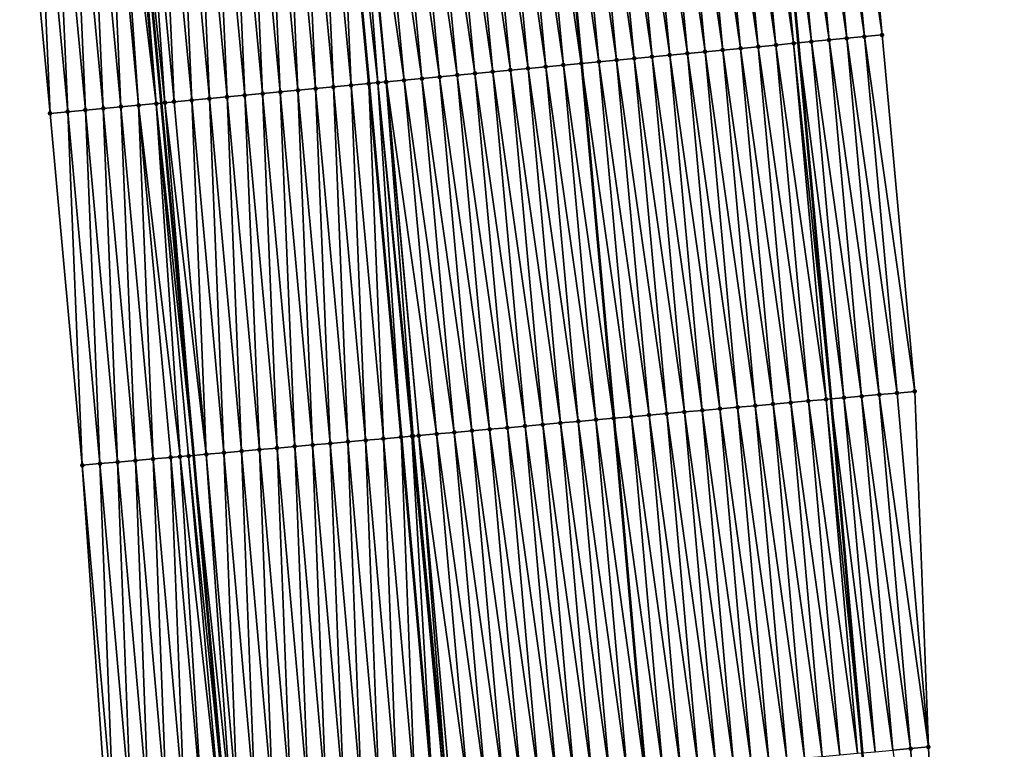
# Model space of a CAD drawing. Header units: feet. Extents: x 2010743 to 2022806, y 818705 to 837694.
# Tile 472 of 531: x 2011328 to 2011384, y 835412 to 835453. Entities that reach past the tile are written whole.
import ezdxf

# ---------------------------------------------------------------- set-up
doc = ezdxf.new("R2010")
doc.units = ezdxf.units.FT
doc.header["$MEASUREMENT"] = 0
for name, color, linetype, lineweight in [('EP_Travel Lane', 172, 'Continuous', 53), ('Road Shots', 141, 'Continuous', 100), ('STRIPING', 60, 'Continuous', 53)]:
    doc.layers.add(name, color=color, linetype=linetype, lineweight=lineweight)
doc.layers.add('I-77-MM17-21_NB-Surface-Border', color=7, linetype='Continuous')
doc.layers.add('I-77-MM17-21_NB-Surface-TIN', color=7, linetype='Continuous')

msp = doc.modelspace()

# ---------------------------------------------------------------- linework, layer by layer
at = {"layer": 'EP_Travel Lane'}
for points in [[(2011336.177, 835810.47, 326.216), (2011338.344, 835790.59, 325.871), (2011340.51, 835770.711, 325.505), (2011342.635, 835750.709, 325.135), (2011344.699, 835730.819, 324.782), (2011346.763, 835710.929, 324.436), (2011348.827, 835691.039, 324.072), (2011350.853, 835671.044, 323.715), (2011352.828, 835651.145, 323.362), (2011354.802, 835631.246, 323.001), (2011356.777, 835611.347, 322.632), (2011358.746, 835591.435, 322.278), (2011360.708, 835571.535, 321.92), (2011362.67, 835551.635, 321.569), (2011364.633, 835531.734, 321.214), (2011366.559, 835511.738, 320.852), (2011368.437, 835491.83, 320.51), (2011370.315, 835471.922, 320.136), (2011372.193, 835452.013, 319.786), (2011374.023, 835431.971, 319.441), (2011375.786, 835412.051, 319.106), (2011377.549, 835392.132, 318.743), (2011379.312, 835372.214, 318.371), (2011381.056, 835352.225, 318.031)], [(2011300.433, 835806.569, 326.501), (2011302.6, 835786.69, 326.146), (2011304.767, 835766.81, 325.794), (2011306.87, 835746.998, 325.472), (2011308.931, 835727.107, 325.118), (2011310.991, 835707.217, 324.745), (2011313.052, 835687.327, 324.385), (2011315.059, 835667.493, 324.025), (2011317.03, 835647.594, 323.684), (2011319.001, 835627.695, 323.293), (2011320.972, 835607.795, 322.93), (2011322.937, 835587.903, 322.583), (2011324.9, 835568.003, 322.219), (2011326.862, 835548.102, 321.88), (2011328.824, 835528.201, 321.532), (2011330.737, 835508.353, 321.172), (2011332.616, 835488.445, 320.816), (2011334.494, 835468.536, 320.475), (2011336.372, 835448.628, 320.112), (2011338.183, 835428.793, 319.764), (2011339.946, 835408.874, 319.393), (2011341.709, 835388.955, 319.042), (2011343.471, 835369.036, 318.673), (2011345.202, 835349.156, 318.333)]]:
    msp.add_polyline3d(points, dxfattribs=at)
at = {"layer": 'I-77-MM17-21_NB-Surface-Border', "color": 3, "linetype": 'Continuous', "lineweight": -3}
for points in [[(2011337.942, 835810.663, 326.148), (2011341.103, 835790.892, 325.791), (2011344.263, 835771.123, 325.366), (2011347.384, 835751.204, 324.943), (2011349.444, 835731.314, 324.584), (2011351.505, 835711.424, 324.233), (2011353.565, 835691.533, 323.866), (2011354.596, 835671.418, 323.548), (2011356.567, 835651.518, 323.201), (2011357.543, 835631.519, 322.887), (2011358.519, 835611.521, 322.572), (2011361.481, 835591.707, 322.163), (2011363.441, 835571.806, 321.817), (2011364.406, 835551.807, 321.502), (2011368.357, 835532.104, 321.056), (2011370.284, 835512.093, 320.695), (2011373.158, 835492.279, 320.306), (2011375.037, 835472.37, 319.952), (2011376.915, 835452.462, 319.6), (2011378.748, 835432.392, 319.251), (2011379.514, 835412.384, 318.95), (2011380.281, 835392.376, 318.636), (2011380.052, 835372.28, 318.349), (2011383.785, 835352.46, 317.933)], [(2011339.235, 835348.65, 318.143), (2011337.381, 835368.501, 318.484), (2011335.427, 835388.403, 318.841), (2011333.316, 835408.291, 319.193), (2011331.931, 835428.243, 319.57), (2011330.123, 835448.042, 319.916), (2011328.245, 835467.95, 320.271), (2011326.367, 835487.859, 320.609), (2011325.484, 835507.861, 320.99), (2011322.774, 835527.609, 321.322), (2011321.069, 835547.535, 321.698), (2011319.572, 835567.481, 322.053), (2011317.687, 835587.389, 322.41)]]:
    msp.add_polyline3d(points, dxfattribs=at)
at = {"layer": 'I-77-MM17-21_NB-Surface-TIN', "color": 128, "linetype": 'Continuous', "lineweight": -3}
for points in [[(2011374.924, 835452.273, 319.685), (2011373.046, 835472.181, 320.032), (2011372.05, 835472.086, 320.085)], [(2011375.919, 835452.367, 319.64), (2011374.041, 835472.276, 319.991), (2011373.046, 835472.181, 320.032)], [(2011374.924, 835452.273, 319.685), (2011375.919, 835452.367, 319.64), (2011373.046, 835472.181, 320.032)], [(2011376.915, 835452.462, 319.6), (2011375.037, 835472.37, 319.952), (2011374.041, 835472.276, 319.991)], [(2011375.919, 835452.367, 319.64), (2011376.915, 835452.462, 319.6), (2011374.041, 835472.276, 319.991)], [(2011368.951, 835451.706, 319.857), (2011367.072, 835471.614, 320.212), (2011366.077, 835471.52, 320.226)], [(2011369.946, 835451.8, 319.844), (2011368.068, 835471.709, 320.195), (2011367.072, 835471.614, 320.212)], [(2011368.951, 835451.706, 319.857), (2011369.946, 835451.8, 319.844), (2011367.072, 835471.614, 320.212)], [(2011370.942, 835451.894, 319.825), (2011369.063, 835471.803, 320.175), (2011368.068, 835471.709, 320.195)], [(2011369.946, 835451.8, 319.844), (2011370.942, 835451.894, 319.825), (2011368.068, 835471.709, 320.195)], [(2011371.937, 835451.989, 319.793), (2011370.059, 835471.897, 320.144), (2011369.063, 835471.803, 320.175)], [(2011370.942, 835451.894, 319.825), (2011371.937, 835451.989, 319.793), (2011369.063, 835471.803, 320.175)], [(2011370.059, 835471.897, 320.144), (2011372.193, 835452.013, 319.786), (2011370.315, 835471.922, 320.136)], [(2011371.937, 835451.989, 319.793), (2011372.193, 835452.013, 319.786), (2011370.059, 835471.897, 320.144)], [(2011372.933, 835452.083, 319.766), (2011371.054, 835471.992, 320.112), (2011370.315, 835471.922, 320.136)], [(2011372.933, 835452.083, 319.766), (2011370.315, 835471.922, 320.136), (2011372.193, 835452.013, 319.786)], [(2011373.928, 835452.178, 319.733), (2011372.05, 835472.086, 320.085), (2011371.054, 835471.992, 320.112)], [(2011372.933, 835452.083, 319.766), (2011373.928, 835452.178, 319.733), (2011371.054, 835471.992, 320.112)], [(2011373.928, 835452.178, 319.733), (2011374.924, 835452.273, 319.685), (2011372.05, 835472.086, 320.085)], [(2011363.973, 835451.235, 319.934), (2011362.095, 835471.143, 320.287), (2011361.099, 835471.049, 320.305)], [(2011364.968, 835451.329, 319.918), (2011363.09, 835471.238, 320.268), (2011362.095, 835471.143, 320.287)], [(2011363.973, 835451.235, 319.934), (2011364.968, 835451.329, 319.918), (2011362.095, 835471.143, 320.287)], [(2011365.964, 835451.423, 319.903), (2011364.086, 835471.332, 320.252), (2011363.09, 835471.238, 320.268)], [(2011364.968, 835451.329, 319.918), (2011365.964, 835451.423, 319.903), (2011363.09, 835471.238, 320.268)], [(2011366.959, 835451.518, 319.887), (2011365.081, 835471.426, 320.239), (2011364.086, 835471.332, 320.252)], [(2011365.964, 835451.423, 319.903), (2011366.959, 835451.518, 319.887), (2011364.086, 835471.332, 320.252)], [(2011367.955, 835451.612, 319.871), (2011366.077, 835471.52, 320.226), (2011365.081, 835471.426, 320.239)], [(2011366.959, 835451.518, 319.887), (2011367.955, 835451.612, 319.871), (2011365.081, 835471.426, 320.239)], [(2011367.955, 835451.612, 319.871), (2011368.951, 835451.706, 319.857), (2011366.077, 835471.52, 320.226)], [(2011358, 835450.669, 320.076), (2011356.121, 835470.577, 320.432), (2011355.126, 835470.483, 320.447)], [(2011358.995, 835450.763, 320.062), (2011357.117, 835470.672, 320.417), (2011356.121, 835470.577, 320.432)], [(2011358, 835450.669, 320.076), (2011358.995, 835450.763, 320.062), (2011356.121, 835470.577, 320.432)], [(2011359.991, 835450.857, 320.038), (2011358.112, 835470.766, 320.394), (2011357.117, 835470.672, 320.417)], [(2011358.995, 835450.763, 320.062), (2011359.991, 835450.857, 320.038), (2011357.117, 835470.672, 320.417)], [(2011358.112, 835470.766, 320.394), (2011360.001, 835450.858, 320.037), (2011358.123, 835470.767, 320.393)], [(2011359.991, 835450.857, 320.038), (2011360.001, 835450.858, 320.037), (2011358.112, 835470.766, 320.394)], [(2011360.986, 835450.952, 320.021), (2011359.108, 835470.86, 320.364), (2011358.123, 835470.767, 320.393)], [(2011360.986, 835450.952, 320.021), (2011358.123, 835470.767, 320.393), (2011360.001, 835450.858, 320.037)], [(2011361.982, 835451.046, 319.98), (2011360.103, 835470.955, 320.331), (2011359.108, 835470.86, 320.364)], [(2011360.986, 835450.952, 320.021), (2011361.982, 835451.046, 319.98), (2011359.108, 835470.86, 320.364)], [(2011362.977, 835451.141, 319.953), (2011361.099, 835471.049, 320.305), (2011360.103, 835470.955, 320.331)], [(2011361.982, 835451.046, 319.98), (2011362.977, 835451.141, 319.953), (2011360.103, 835470.955, 320.331)], [(2011362.977, 835451.141, 319.953), (2011363.973, 835451.235, 319.934), (2011361.099, 835471.049, 320.305)], [(2011352.026, 835450.103, 320.185), (2011350.148, 835470.012, 320.543), (2011349.152, 835469.918, 320.563)], [(2011353.022, 835450.198, 320.167), (2011351.144, 835470.106, 320.521), (2011350.148, 835470.012, 320.543)], [(2011352.026, 835450.103, 320.185), (2011353.022, 835450.198, 320.167), (2011350.148, 835470.012, 320.543)], [(2011354.017, 835450.292, 320.149), (2011352.139, 835470.2, 320.504), (2011351.144, 835470.106, 320.521)], [(2011353.022, 835450.198, 320.167), (2011354.017, 835450.292, 320.149), (2011351.144, 835470.106, 320.521)], [(2011355.013, 835450.386, 320.127), (2011353.135, 835470.295, 320.483), (2011352.139, 835470.2, 320.504)], [(2011354.017, 835450.292, 320.149), (2011355.013, 835450.386, 320.127), (2011352.139, 835470.2, 320.504)], [(2011356.008, 835450.48, 320.107), (2011354.13, 835470.389, 320.465), (2011353.135, 835470.295, 320.483)], [(2011355.013, 835450.386, 320.127), (2011356.008, 835450.48, 320.107), (2011353.135, 835470.295, 320.483)], [(2011357.004, 835450.575, 320.089), (2011355.126, 835470.483, 320.447), (2011354.13, 835470.389, 320.465)], [(2011356.008, 835450.48, 320.107), (2011357.004, 835450.575, 320.089), (2011354.13, 835470.389, 320.465)], [(2011357.004, 835450.575, 320.089), (2011358, 835450.669, 320.076), (2011355.126, 835470.483, 320.447)], [(2011345.057, 835449.446, 320.202), (2011344.175, 835469.448, 320.575), (2011343.179, 835469.354, 320.56)], [(2011346.053, 835449.539, 320.215), (2011345.17, 835469.541, 320.591), (2011344.175, 835469.448, 320.575)], [(2011345.057, 835449.446, 320.202), (2011346.053, 835449.539, 320.215), (2011344.175, 835469.448, 320.575)], [(2011347.048, 835449.633, 320.23), (2011346.166, 835469.635, 320.604), (2011345.17, 835469.541, 320.591)], [(2011346.053, 835449.539, 320.215), (2011347.048, 835449.633, 320.23), (2011345.17, 835469.541, 320.591)], [(2011346.304, 835469.648, 320.605), (2011346.166, 835469.635, 320.604), (2011348.044, 835449.727, 320.24)], [(2011347.048, 835449.633, 320.23), (2011348.044, 835449.727, 320.24), (2011346.166, 835469.635, 320.604)], [(2011348.563, 835449.776, 320.244), (2011347.041, 835469.718, 320.604), (2011346.304, 835469.648, 320.605)], [(2011348.563, 835449.776, 320.244), (2011346.304, 835469.648, 320.605), (2011348.044, 835449.727, 320.24)], [(2011349.016, 835449.818, 320.242), (2011347.161, 835469.729, 320.603), (2011347.041, 835469.718, 320.604)], [(2011348.563, 835449.776, 320.244), (2011349.016, 835449.818, 320.242), (2011347.041, 835469.718, 320.604)], [(2011350.035, 835449.915, 320.222), (2011348.157, 835469.823, 320.584), (2011347.161, 835469.729, 320.603)], [(2011349.04, 835449.821, 320.242), (2011350.035, 835449.915, 320.222), (2011347.161, 835469.729, 320.603)], [(2011349.016, 835449.818, 320.242), (2011349.04, 835449.821, 320.242), (2011347.161, 835469.729, 320.603)], [(2011351.031, 835450.009, 320.204), (2011349.152, 835469.918, 320.563), (2011348.157, 835469.823, 320.584)], [(2011350.035, 835449.915, 320.222), (2011351.031, 835450.009, 320.204), (2011348.157, 835469.823, 320.584)], [(2011351.031, 835450.009, 320.204), (2011352.026, 835450.103, 320.185), (2011349.152, 835469.918, 320.563)], [(2011339.084, 835448.883, 320.149), (2011338.201, 835468.885, 320.518), (2011337.205, 835468.791, 320.509)], [(2011340.079, 835448.977, 320.158), (2011339.197, 835468.979, 320.526), (2011338.201, 835468.885, 320.518)], [(2011339.084, 835448.883, 320.149), (2011340.079, 835448.977, 320.158), (2011338.201, 835468.885, 320.518)], [(2011341.075, 835449.071, 320.168), (2011340.192, 835469.073, 320.533), (2011339.197, 835468.979, 320.526)], [(2011340.079, 835448.977, 320.158), (2011341.075, 835449.071, 320.168), (2011339.197, 835468.979, 320.526)], [(2011342.07, 835449.164, 320.176), (2011341.188, 835469.167, 320.54), (2011340.192, 835469.073, 320.533)], [(2011341.075, 835449.071, 320.168), (2011342.07, 835449.164, 320.176), (2011340.192, 835469.073, 320.533)], [(2011343.066, 835449.258, 320.184), (2011342.183, 835469.26, 320.548), (2011341.188, 835469.167, 320.54)], [(2011342.07, 835449.164, 320.176), (2011343.066, 835449.258, 320.184), (2011341.188, 835469.167, 320.54)], [(2011344.062, 835449.352, 320.192), (2011343.179, 835469.354, 320.56), (2011342.183, 835469.26, 320.548)], [(2011343.066, 835449.258, 320.184), (2011344.062, 835449.352, 320.192), (2011342.183, 835469.26, 320.548)], [(2011344.062, 835449.352, 320.192), (2011345.057, 835449.446, 320.202), (2011343.179, 835469.354, 320.56)], [(2011333.11, 835448.322, 320.022), (2011332.227, 835468.324, 320.399), (2011331.232, 835468.23, 320.379)], [(2011334.106, 835448.415, 320.045), (2011333.223, 835468.417, 320.435), (2011332.227, 835468.324, 320.399)], [(2011333.11, 835448.322, 320.022), (2011334.106, 835448.415, 320.045), (2011332.227, 835468.324, 320.399)], [(2011335.101, 835448.508, 320.081), (2011333.697, 835468.461, 320.465), (2011333.223, 835468.417, 320.435)], [(2011334.106, 835448.415, 320.045), (2011335.101, 835448.508, 320.081), (2011333.223, 835468.417, 320.435)], [(2011336.097, 835448.602, 320.111), (2011334.219, 835468.51, 320.473), (2011333.697, 835468.461, 320.465)], [(2011335.101, 835448.508, 320.081), (2011336.097, 835448.602, 320.111), (2011333.697, 835468.461, 320.465)], [(2011336.097, 835448.602, 320.111), (2011334.494, 835468.536, 320.475), (2011334.219, 835468.51, 320.473)], [(2011336.585, 835448.648, 320.113), (2011335.214, 835468.604, 320.481), (2011334.494, 835468.536, 320.475)], [(2011336.585, 835448.648, 320.113), (2011334.494, 835468.536, 320.475), (2011336.372, 835448.628, 320.112)], [(2011336.097, 835448.602, 320.111), (2011336.372, 835448.628, 320.112), (2011334.494, 835468.536, 320.475)], [(2011337.093, 835448.696, 320.126), (2011336.21, 835468.698, 320.494), (2011335.214, 835468.604, 320.481)], [(2011336.585, 835448.648, 320.113), (2011337.093, 835448.696, 320.126), (2011335.214, 835468.604, 320.481)], [(2011338.088, 835448.789, 320.137), (2011337.205, 835468.791, 320.509), (2011336.21, 835468.698, 320.494)], [(2011337.093, 835448.696, 320.126), (2011338.088, 835448.789, 320.137), (2011336.21, 835468.698, 320.494)], [(2011338.088, 835448.789, 320.137), (2011339.084, 835448.883, 320.149), (2011337.205, 835468.791, 320.509)], [(2011330.123, 835448.042, 319.916), (2011329.24, 835468.043, 320.307), (2011328.245, 835467.95, 320.271)], [(2011331.119, 835448.135, 319.952), (2011330.236, 835468.137, 320.341), (2011329.24, 835468.043, 320.307)], [(2011331.119, 835448.135, 319.952), (2011329.24, 835468.043, 320.307), (2011330.123, 835448.042, 319.916)], [(2011332.114, 835448.228, 319.986), (2011331.232, 835468.23, 320.379), (2011330.236, 835468.137, 320.341)], [(2011331.119, 835448.135, 319.952), (2011332.114, 835448.228, 319.986), (2011330.236, 835468.137, 320.341)], [(2011332.114, 835448.228, 319.986), (2011333.11, 835448.322, 320.022), (2011331.232, 835468.23, 320.379)], [(2011376.756, 835432.214, 319.333), (2011374.924, 835452.273, 319.685), (2011373.928, 835452.178, 319.733)], [(2011377.752, 835432.303, 319.292), (2011375.919, 835452.367, 319.64), (2011374.924, 835452.273, 319.685)], [(2011376.756, 835432.214, 319.333), (2011377.752, 835432.303, 319.292), (2011374.924, 835452.273, 319.685)], [(2011378.748, 835432.392, 319.251), (2011376.915, 835452.462, 319.6), (2011375.919, 835452.367, 319.64)], [(2011377.752, 835432.303, 319.292), (2011378.748, 835432.392, 319.251), (2011375.919, 835452.367, 319.64)], [(2011370.779, 835431.682, 319.52), (2011368.951, 835451.706, 319.857), (2011367.955, 835451.612, 319.871)], [(2011371.775, 835431.771, 319.501), (2011369.946, 835451.8, 319.844), (2011368.951, 835451.706, 319.857)], [(2011370.779, 835431.682, 319.52), (2011371.775, 835431.771, 319.501), (2011368.951, 835451.706, 319.857)], [(2011372.771, 835431.859, 319.491), (2011370.942, 835451.894, 319.825), (2011369.946, 835451.8, 319.844)], [(2011371.775, 835431.771, 319.501), (2011372.771, 835431.859, 319.491), (2011369.946, 835451.8, 319.844)], [(2011373.767, 835431.948, 319.452), (2011371.937, 835451.989, 319.793), (2011370.942, 835451.894, 319.825)], [(2011372.771, 835431.859, 319.491), (2011373.767, 835431.948, 319.452), (2011370.942, 835451.894, 319.825)], [(2011371.937, 835451.989, 319.793), (2011374.023, 835431.971, 319.441), (2011372.193, 835452.013, 319.786)], [(2011373.767, 835431.948, 319.452), (2011374.023, 835431.971, 319.441), (2011371.937, 835451.989, 319.793)], [(2011374.763, 835432.037, 319.409), (2011372.933, 835452.083, 319.766), (2011372.193, 835452.013, 319.786)], [(2011374.763, 835432.037, 319.409), (2011372.193, 835452.013, 319.786), (2011374.023, 835431.971, 319.441)], [(2011375.76, 835432.125, 319.376), (2011373.928, 835452.178, 319.733), (2011372.933, 835452.083, 319.766)], [(2011374.763, 835432.037, 319.409), (2011375.76, 835432.125, 319.376), (2011372.933, 835452.083, 319.766)], [(2011375.76, 835432.125, 319.376), (2011376.756, 835432.214, 319.333), (2011373.928, 835452.178, 319.733)], [(2011364.803, 835431.152, 319.609), (2011362.977, 835451.141, 319.953), (2011361.982, 835451.046, 319.98)], [(2011365.799, 835431.24, 319.594), (2011363.973, 835451.235, 319.934), (2011362.977, 835451.141, 319.953)], [(2011364.803, 835431.152, 319.609), (2011365.799, 835431.24, 319.594), (2011362.977, 835451.141, 319.953)], [(2011366.795, 835431.328, 319.576), (2011364.968, 835451.329, 319.918), (2011363.973, 835451.235, 319.934)], [(2011365.799, 835431.24, 319.594), (2011366.795, 835431.328, 319.576), (2011363.973, 835451.235, 319.934)], [(2011367.791, 835431.417, 319.561), (2011365.964, 835451.423, 319.903), (2011364.968, 835451.329, 319.918)], [(2011366.795, 835431.328, 319.576), (2011367.791, 835431.417, 319.561), (2011364.968, 835451.329, 319.918)], [(2011368.787, 835431.505, 319.547), (2011366.959, 835451.518, 319.887), (2011365.964, 835451.423, 319.903)], [(2011367.791, 835431.417, 319.561), (2011368.787, 835431.505, 319.547), (2011365.964, 835451.423, 319.903)], [(2011369.783, 835431.594, 319.534), (2011367.955, 835451.612, 319.871), (2011366.959, 835451.518, 319.887)], [(2011368.787, 835431.505, 319.547), (2011369.783, 835431.594, 319.534), (2011366.959, 835451.518, 319.887)], [(2011369.783, 835431.594, 319.534), (2011370.779, 835431.682, 319.52), (2011367.955, 835451.612, 319.871)], [(2011358.826, 835430.62, 319.738), (2011357.004, 835450.575, 320.089), (2011356.008, 835450.48, 320.107)], [(2011359.822, 835430.709, 319.726), (2011358, 835450.669, 320.076), (2011357.004, 835450.575, 320.089)], [(2011358.826, 835430.62, 319.738), (2011359.822, 835430.709, 319.726), (2011357.004, 835450.575, 320.089)], [(2011360.818, 835430.797, 319.709), (2011358.995, 835450.763, 320.062), (2011358, 835450.669, 320.076)], [(2011359.822, 835430.709, 319.726), (2011360.818, 835430.797, 319.709), (2011358, 835450.669, 320.076)], [(2011361.815, 835430.886, 319.685), (2011359.991, 835450.857, 320.038), (2011358.995, 835450.763, 320.062)], [(2011360.818, 835430.797, 319.709), (2011361.815, 835430.886, 319.685), (2011358.995, 835450.763, 320.062)], [(2011359.991, 835450.857, 320.038), (2011361.825, 835430.887, 319.684), (2011360.001, 835450.858, 320.037)], [(2011361.815, 835430.886, 319.685), (2011361.825, 835430.887, 319.684), (2011359.991, 835450.857, 320.038)], [(2011362.811, 835430.974, 319.66), (2011360.986, 835450.952, 320.021), (2011360.001, 835450.858, 320.037)], [(2011362.811, 835430.974, 319.66), (2011360.001, 835450.858, 320.037), (2011361.825, 835430.887, 319.684)], [(2011363.807, 835431.063, 319.631), (2011361.982, 835451.046, 319.98), (2011360.986, 835450.952, 320.021)], [(2011362.811, 835430.974, 319.66), (2011363.807, 835431.063, 319.631), (2011360.986, 835450.952, 320.021)], [(2011363.807, 835431.063, 319.631), (2011364.803, 835431.152, 319.609), (2011361.982, 835451.046, 319.98)], [(2011353.846, 835430.178, 319.829), (2011352.026, 835450.103, 320.185), (2011351.031, 835450.009, 320.204)], [(2011354.842, 835430.266, 319.811), (2011353.022, 835450.198, 320.167), (2011352.026, 835450.103, 320.185)], [(2011353.846, 835430.178, 319.829), (2011354.842, 835430.266, 319.811), (2011352.026, 835450.103, 320.185)], [(2011355.838, 835430.355, 319.794), (2011354.017, 835450.292, 320.149), (2011353.022, 835450.198, 320.167)], [(2011354.842, 835430.266, 319.811), (2011355.838, 835430.355, 319.794), (2011353.022, 835450.198, 320.167)], [(2011356.834, 835430.443, 319.773), (2011355.013, 835450.386, 320.127), (2011354.017, 835450.292, 320.149)], [(2011355.838, 835430.355, 319.794), (2011356.834, 835430.443, 319.773), (2011354.017, 835450.292, 320.149)], [(2011357.83, 835430.532, 319.756), (2011356.008, 835450.48, 320.107), (2011355.013, 835450.386, 320.127)], [(2011356.834, 835430.443, 319.773), (2011357.83, 835430.532, 319.756), (2011355.013, 835450.386, 320.127)], [(2011357.83, 835430.532, 319.756), (2011358.826, 835430.62, 319.738), (2011356.008, 835450.48, 320.107)], [(2011346.873, 835429.561, 319.85), (2011346.053, 835449.539, 320.215), (2011345.057, 835449.446, 320.202)], [(2011347.869, 835429.648, 319.863), (2011347.048, 835449.633, 320.23), (2011346.053, 835449.539, 320.215)], [(2011346.873, 835429.561, 319.85), (2011347.869, 835429.648, 319.863), (2011346.053, 835449.539, 320.215)], [(2011348.865, 835429.736, 319.88), (2011348.044, 835449.727, 320.24), (2011347.048, 835449.633, 320.23)], [(2011347.869, 835429.648, 319.863), (2011348.865, 835429.736, 319.88), (2011347.048, 835449.633, 320.23)], [(2011348.563, 835449.776, 320.244), (2011348.044, 835449.727, 320.24), (2011349.862, 835429.824, 319.887)], [(2011348.865, 835429.736, 319.88), (2011349.862, 835429.824, 319.887), (2011348.044, 835449.727, 320.24)], [(2011350.534, 835429.884, 319.896), (2011349.016, 835449.818, 320.242), (2011348.563, 835449.776, 320.244)], [(2011350.473, 835429.878, 319.896), (2011348.563, 835449.776, 320.244), (2011349.862, 835429.824, 319.887)], [(2011350.473, 835429.878, 319.896), (2011350.534, 835429.884, 319.896), (2011348.563, 835449.776, 320.244)], [(2011350.858, 835429.912, 319.892), (2011349.04, 835449.821, 320.242), (2011349.016, 835449.818, 320.242)], [(2011350.534, 835429.884, 319.896), (2011350.858, 835429.912, 319.892), (2011349.016, 835449.818, 320.242)], [(2011351.854, 835430.001, 319.872), (2011350.035, 835449.915, 320.222), (2011349.04, 835449.821, 320.242)], [(2011350.858, 835429.912, 319.892), (2011351.854, 835430.001, 319.872), (2011349.04, 835449.821, 320.242)], [(2011352.85, 835430.089, 319.852), (2011351.031, 835450.009, 320.204), (2011350.035, 835449.915, 320.222)], [(2011351.854, 835430.001, 319.872), (2011352.85, 835430.089, 319.852), (2011350.035, 835449.915, 320.222)], [(2011352.85, 835430.089, 319.852), (2011353.846, 835430.178, 319.829), (2011351.031, 835450.009, 320.204)], [(2011340.896, 835429.033, 319.788), (2011340.079, 835448.977, 320.158), (2011339.084, 835448.883, 320.149)], [(2011341.893, 835429.121, 319.799), (2011341.075, 835449.071, 320.168), (2011340.079, 835448.977, 320.158)], [(2011340.896, 835429.033, 319.788), (2011341.893, 835429.121, 319.799), (2011340.079, 835448.977, 320.158)], [(2011342.889, 835429.209, 319.808), (2011342.07, 835449.164, 320.176), (2011341.075, 835449.071, 320.168)], [(2011341.893, 835429.121, 319.799), (2011342.889, 835429.209, 319.808), (2011341.075, 835449.071, 320.168)], [(2011343.885, 835429.297, 319.818), (2011343.066, 835449.258, 320.184), (2011342.07, 835449.164, 320.176)], [(2011342.889, 835429.209, 319.808), (2011343.885, 835429.297, 319.818), (2011342.07, 835449.164, 320.176)], [(2011344.881, 835429.385, 319.829), (2011344.062, 835449.352, 320.192), (2011343.066, 835449.258, 320.184)], [(2011343.885, 835429.297, 319.818), (2011344.881, 835429.385, 319.829), (2011343.066, 835449.258, 320.184)], [(2011345.877, 835429.473, 319.837), (2011345.057, 835449.446, 320.202), (2011344.062, 835449.352, 320.192)], [(2011344.881, 835429.385, 319.829), (2011345.877, 835429.473, 319.837), (2011344.062, 835449.352, 320.192)], [(2011345.877, 835429.473, 319.837), (2011346.873, 835429.561, 319.85), (2011345.057, 835449.446, 320.202)], [(2011334.92, 835428.506, 319.676), (2011334.106, 835448.415, 320.045), (2011333.11, 835448.322, 320.022)], [(2011335.916, 835428.593, 319.701), (2011335.101, 835448.508, 320.081), (2011334.106, 835448.415, 320.045)], [(2011334.92, 835428.506, 319.676), (2011335.916, 835428.593, 319.701), (2011334.106, 835448.415, 320.045)], [(2011337.437, 835428.727, 319.761), (2011336.097, 835448.602, 320.111), (2011335.101, 835448.508, 320.081)], [(2011335.916, 835428.593, 319.701), (2011336.912, 835428.681, 319.733), (2011335.101, 835448.508, 320.081)], [(2011336.912, 835428.681, 319.733), (2011337.437, 835428.727, 319.761), (2011335.101, 835448.508, 320.081)], [(2011336.097, 835448.602, 320.111), (2011338.183, 835428.793, 319.764), (2011336.372, 835448.628, 320.112)], [(2011337.908, 835428.769, 319.764), (2011338.183, 835428.793, 319.764), (2011336.097, 835448.602, 320.111)], [(2011337.437, 835428.727, 319.761), (2011337.908, 835428.769, 319.764), (2011336.097, 835448.602, 320.111)], [(2011336.585, 835448.648, 320.113), (2011336.372, 835448.628, 320.112), (2011338.183, 835428.793, 319.764)], [(2011338.904, 835428.857, 319.763), (2011337.093, 835448.696, 320.126), (2011336.585, 835448.648, 320.113)], [(2011338.904, 835428.857, 319.763), (2011336.585, 835448.648, 320.113), (2011338.183, 835428.793, 319.764)], [(2011338.904, 835428.857, 319.763), (2011338.088, 835448.789, 320.137), (2011337.093, 835448.696, 320.126)], [(2011339.9, 835428.945, 319.774), (2011339.084, 835448.883, 320.149), (2011338.088, 835448.789, 320.137)], [(2011338.904, 835428.857, 319.763), (2011339.9, 835428.945, 319.774), (2011338.088, 835448.789, 320.137)], [(2011339.9, 835428.945, 319.774), (2011340.896, 835429.033, 319.788), (2011339.084, 835448.883, 320.149)], [(2011331.931, 835428.243, 319.57), (2011331.119, 835448.135, 319.952), (2011330.123, 835448.042, 319.916)], [(2011332.927, 835428.331, 319.607), (2011332.114, 835448.228, 319.986), (2011331.119, 835448.135, 319.952)], [(2011332.927, 835428.331, 319.607), (2011331.119, 835448.135, 319.952), (2011331.931, 835428.243, 319.57)], [(2011333.923, 835428.418, 319.64), (2011333.11, 835448.322, 320.022), (2011332.114, 835448.228, 319.986)], [(2011332.927, 835428.331, 319.607), (2011333.923, 835428.418, 319.64), (2011332.114, 835448.228, 319.986)], [(2011333.923, 835428.418, 319.64), (2011334.92, 835428.506, 319.676), (2011333.11, 835448.322, 320.022)], [(2011379.514, 835412.384, 318.95), (2011377.752, 835432.303, 319.292), (2011376.756, 835432.214, 319.333)], [(2011379.514, 835412.384, 318.95), (2011378.748, 835432.392, 319.251), (2011377.752, 835432.303, 319.292)], [(2011373.538, 835411.851, 319.168), (2011371.775, 835431.771, 319.501), (2011370.779, 835431.682, 319.52)], [(2011374.534, 835411.94, 319.146), (2011372.771, 835431.859, 319.491), (2011371.775, 835431.771, 319.501)], [(2011373.538, 835411.851, 319.168), (2011374.534, 835411.94, 319.146), (2011371.775, 835431.771, 319.501)], [(2011375.53, 835412.028, 319.113), (2011373.767, 835431.948, 319.452), (2011372.771, 835431.859, 319.491)], [(2011374.534, 835411.94, 319.146), (2011375.53, 835412.028, 319.113), (2011372.771, 835431.859, 319.491)], [(2011373.767, 835431.948, 319.452), (2011375.786, 835412.051, 319.106), (2011374.023, 835431.971, 319.441)], [(2011375.53, 835412.028, 319.113), (2011375.786, 835412.051, 319.106), (2011373.767, 835431.948, 319.452)], [(2011376.526, 835412.117, 319.084), (2011374.763, 835432.037, 319.409), (2011374.023, 835431.971, 319.441)], [(2011376.526, 835412.117, 319.084), (2011374.023, 835431.971, 319.441), (2011375.786, 835412.051, 319.106)], [(2011377.522, 835412.206, 319.048), (2011375.76, 835432.125, 319.376), (2011374.763, 835432.037, 319.409)], [(2011376.526, 835412.117, 319.084), (2011377.522, 835412.206, 319.048), (2011374.763, 835432.037, 319.409)], [(2011378.518, 835412.295, 318.997), (2011376.756, 835432.214, 319.333), (2011375.76, 835432.125, 319.376)], [(2011377.522, 835412.206, 319.048), (2011378.518, 835412.295, 318.997), (2011375.76, 835432.125, 319.376)], [(2011378.518, 835412.295, 318.997), (2011379.514, 835412.384, 318.95), (2011376.756, 835432.214, 319.333)], [(2011367.562, 835411.321, 319.261), (2011365.799, 835431.24, 319.594), (2011364.803, 835431.152, 319.609)], [(2011368.558, 835411.409, 319.243), (2011366.795, 835431.328, 319.576), (2011365.799, 835431.24, 319.594)], [(2011367.562, 835411.321, 319.261), (2011368.558, 835411.409, 319.243), (2011365.799, 835431.24, 319.594)], [(2011369.554, 835411.498, 319.226), (2011367.791, 835431.417, 319.561), (2011366.795, 835431.328, 319.576)], [(2011368.558, 835411.409, 319.243), (2011369.554, 835411.498, 319.226), (2011366.795, 835431.328, 319.576)], [(2011370.55, 835411.586, 319.212), (2011368.787, 835431.505, 319.547), (2011367.791, 835431.417, 319.561)], [(2011369.554, 835411.498, 319.226), (2011370.55, 835411.586, 319.212), (2011367.791, 835431.417, 319.561)], [(2011371.546, 835411.674, 319.198), (2011369.783, 835431.594, 319.534), (2011368.787, 835431.505, 319.547)], [(2011370.55, 835411.586, 319.212), (2011371.546, 835411.674, 319.198), (2011368.787, 835431.505, 319.547)], [(2011372.542, 835411.763, 319.184), (2011370.779, 835431.682, 319.52), (2011369.783, 835431.594, 319.534)], [(2011371.546, 835411.674, 319.198), (2011372.542, 835411.763, 319.184), (2011369.783, 835431.594, 319.534)], [(2011372.542, 835411.763, 319.184), (2011373.538, 835411.851, 319.168), (2011370.779, 835431.682, 319.52)], [(2011361.585, 835410.79, 319.369), (2011359.822, 835430.709, 319.726), (2011358.826, 835430.62, 319.738)], [(2011362.581, 835410.878, 319.356), (2011360.818, 835430.797, 319.709), (2011359.822, 835430.709, 319.726)], [(2011361.585, 835410.79, 319.369), (2011362.581, 835410.878, 319.356), (2011359.822, 835430.709, 319.726)], [(2011363.577, 835410.967, 319.334), (2011361.815, 835430.886, 319.685), (2011360.818, 835430.797, 319.709)], [(2011362.581, 835410.878, 319.356), (2011363.577, 835410.967, 319.334), (2011360.818, 835430.797, 319.709)], [(2011361.815, 835430.886, 319.685), (2011363.588, 835410.968, 319.334), (2011361.825, 835430.887, 319.684)], [(2011363.577, 835410.967, 319.334), (2011363.588, 835410.968, 319.334), (2011361.815, 835430.886, 319.685)], [(2011364.573, 835411.055, 319.319), (2011362.811, 835430.974, 319.66), (2011361.825, 835430.887, 319.684)], [(2011364.573, 835411.055, 319.319), (2011361.825, 835430.887, 319.684), (2011363.588, 835410.968, 319.334)], [(2011365.569, 835411.144, 319.295), (2011363.807, 835431.063, 319.631), (2011362.811, 835430.974, 319.66)], [(2011364.573, 835411.055, 319.319), (2011365.569, 835411.144, 319.295), (2011362.811, 835430.974, 319.66)], [(2011366.566, 835411.232, 319.278), (2011364.803, 835431.152, 319.609), (2011363.807, 835431.063, 319.631)], [(2011365.569, 835411.144, 319.295), (2011366.566, 835411.232, 319.278), (2011363.807, 835431.063, 319.631)], [(2011366.566, 835411.232, 319.278), (2011367.562, 835411.321, 319.261), (2011364.803, 835431.152, 319.609)], [(2011354.613, 835410.17, 319.493), (2011352.85, 835430.089, 319.852), (2011351.854, 835430.001, 319.872)], [(2011355.609, 835410.259, 319.47), (2011353.846, 835430.178, 319.829), (2011352.85, 835430.089, 319.852)], [(2011354.613, 835410.17, 319.493), (2011355.609, 835410.259, 319.47), (2011352.85, 835430.089, 319.852)], [(2011356.605, 835410.348, 319.453), (2011354.842, 835430.266, 319.811), (2011353.846, 835430.178, 319.829)], [(2011355.609, 835410.259, 319.47), (2011356.605, 835410.348, 319.453), (2011353.846, 835430.178, 319.829)], [(2011357.601, 835410.436, 319.436), (2011355.838, 835430.355, 319.794), (2011354.842, 835430.266, 319.811)], [(2011356.605, 835410.348, 319.453), (2011357.601, 835410.436, 319.436), (2011354.842, 835430.266, 319.811)], [(2011358.597, 835410.524, 319.415), (2011356.834, 835430.443, 319.773), (2011355.838, 835430.355, 319.794)], [(2011357.601, 835410.436, 319.436), (2011358.597, 835410.524, 319.415), (2011355.838, 835430.355, 319.794)], [(2011359.593, 835410.613, 319.398), (2011357.83, 835430.532, 319.756), (2011356.834, 835430.443, 319.773)], [(2011358.597, 835410.524, 319.415), (2011359.593, 835410.613, 319.398), (2011356.834, 835430.443, 319.773)], [(2011360.589, 835410.701, 319.382), (2011358.826, 835430.62, 319.738), (2011357.83, 835430.532, 319.756)], [(2011359.593, 835410.613, 319.398), (2011360.589, 835410.701, 319.382), (2011357.83, 835430.532, 319.756)], [(2011360.589, 835410.701, 319.382), (2011361.585, 835410.79, 319.369), (2011358.826, 835430.62, 319.738)], [(2011347.64, 835409.554, 319.478), (2011346.873, 835429.561, 319.85), (2011345.877, 835429.473, 319.837)], [(2011348.636, 835409.642, 319.487), (2011347.869, 835429.648, 319.863), (2011346.873, 835429.561, 319.85)], [(2011347.64, 835409.554, 319.478), (2011348.636, 835409.642, 319.487), (2011346.873, 835429.561, 319.85)], [(2011349.632, 835409.73, 319.504), (2011348.865, 835429.736, 319.88), (2011347.869, 835429.648, 319.863)], [(2011348.636, 835409.642, 319.487), (2011349.632, 835409.73, 319.504), (2011347.869, 835429.648, 319.863)], [(2011350.628, 835409.817, 319.52), (2011349.862, 835429.824, 319.887), (2011348.865, 835429.736, 319.88)], [(2011349.632, 835409.73, 319.504), (2011350.628, 835409.817, 319.52), (2011348.865, 835429.736, 319.88)], [(2011350.473, 835429.878, 319.896), (2011349.862, 835429.824, 319.887), (2011351.624, 835409.905, 319.532)], [(2011350.628, 835409.817, 319.52), (2011351.624, 835409.905, 319.532), (2011349.862, 835429.824, 319.887)], [(2011352.3, 835409.965, 319.534), (2011350.534, 835429.884, 319.896), (2011350.473, 835429.878, 319.896)], [(2011352.3, 835409.965, 319.534), (2011350.473, 835429.878, 319.896), (2011351.624, 835409.905, 319.532)], [(2011352.425, 835409.976, 319.534), (2011350.858, 835429.912, 319.892), (2011350.534, 835429.884, 319.896)], [(2011352.3, 835409.965, 319.534), (2011352.425, 835409.976, 319.534), (2011350.534, 835429.884, 319.896)], [(2011353.617, 835410.082, 319.513), (2011351.854, 835430.001, 319.872), (2011350.858, 835429.912, 319.892)], [(2011352.425, 835409.976, 319.534), (2011352.62, 835409.994, 319.532), (2011350.858, 835429.912, 319.892)], [(2011352.62, 835409.994, 319.532), (2011353.617, 835410.082, 319.513), (2011350.858, 835429.912, 319.892)], [(2011353.617, 835410.082, 319.513), (2011354.613, 835410.17, 319.493), (2011351.854, 835430.001, 319.872)], [(2011341.663, 835409.026, 319.417), (2011340.896, 835429.033, 319.788), (2011339.9, 835428.945, 319.774)], [(2011342.659, 835409.114, 319.43), (2011341.893, 835429.121, 319.799), (2011340.896, 835429.033, 319.788)], [(2011341.663, 835409.026, 319.417), (2011342.659, 835409.114, 319.43), (2011340.896, 835429.033, 319.788)], [(2011343.655, 835409.202, 319.442), (2011342.889, 835429.209, 319.808), (2011341.893, 835429.121, 319.799)], [(2011342.659, 835409.114, 319.43), (2011343.655, 835409.202, 319.442), (2011341.893, 835429.121, 319.799)], [(2011344.651, 835409.29, 319.452), (2011343.885, 835429.297, 319.818), (2011342.889, 835429.209, 319.808)], [(2011343.655, 835409.202, 319.442), (2011344.651, 835409.29, 319.452), (2011342.889, 835429.209, 319.808)], [(2011345.648, 835409.378, 319.461), (2011344.881, 835429.385, 319.829), (2011343.885, 835429.297, 319.818)], [(2011344.651, 835409.29, 319.452), (2011345.648, 835409.378, 319.461), (2011343.885, 835429.297, 319.818)], [(2011346.644, 835409.466, 319.468), (2011345.877, 835429.473, 319.837), (2011344.881, 835429.385, 319.829)], [(2011345.648, 835409.378, 319.461), (2011346.644, 835409.466, 319.468), (2011344.881, 835429.385, 319.829)], [(2011346.644, 835409.466, 319.468), (2011347.64, 835409.554, 319.478), (2011345.877, 835429.473, 319.837)], [(2011335.686, 835408.499, 319.273), (2011334.92, 835428.506, 319.676), (2011333.923, 835428.418, 319.64)], [(2011336.682, 835408.587, 319.309), (2011335.916, 835428.593, 319.701), (2011334.92, 835428.506, 319.676)], [(2011335.686, 835408.499, 319.273), (2011336.682, 835408.587, 319.309), (2011334.92, 835428.506, 319.676)], [(2011337.679, 835408.674, 319.347), (2011336.912, 835428.681, 319.733), (2011335.916, 835428.593, 319.701)], [(2011336.682, 835408.587, 319.309), (2011337.679, 835408.674, 319.347), (2011335.916, 835428.593, 319.701)], [(2011338.675, 835408.762, 319.377), (2011337.437, 835428.727, 319.761), (2011336.912, 835428.681, 319.733)], [(2011337.679, 835408.674, 319.347), (2011338.675, 835408.762, 319.377), (2011336.912, 835428.681, 319.733)], [(2011339.671, 835408.85, 319.393), (2011337.908, 835428.769, 319.764), (2011337.437, 835428.727, 319.761)], [(2011338.675, 835408.762, 319.377), (2011339.671, 835408.85, 319.393), (2011337.437, 835428.727, 319.761)], [(2011337.908, 835428.769, 319.764), (2011339.946, 835408.874, 319.393), (2011338.183, 835428.793, 319.764)], [(2011339.671, 835408.85, 319.393), (2011339.946, 835408.874, 319.393), (2011337.908, 835428.769, 319.764)], [(2011340.3, 835408.906, 319.392), (2011338.904, 835428.857, 319.763), (2011338.183, 835428.793, 319.764)], [(2011340.3, 835408.906, 319.392), (2011338.183, 835428.793, 319.764), (2011339.946, 835408.874, 319.393)], [(2011340.667, 835408.938, 319.401), (2011339.9, 835428.945, 319.774), (2011338.904, 835428.857, 319.763)], [(2011340.3, 835408.906, 319.392), (2011340.667, 835408.938, 319.401), (2011338.904, 835428.857, 319.763)], [(2011340.667, 835408.938, 319.401), (2011341.663, 835409.026, 319.417), (2011339.9, 835428.945, 319.774)], [(2011333.694, 835408.324, 319.206), (2011332.927, 835428.331, 319.607), (2011331.931, 835428.243, 319.57)], [(2011333.694, 835408.324, 319.206), (2011331.931, 835428.243, 319.57), (2011333.316, 835408.291, 319.193)], [(2011334.69, 835408.412, 319.243), (2011333.923, 835428.418, 319.64), (2011332.927, 835428.331, 319.607)], [(2011333.694, 835408.324, 319.206), (2011334.69, 835408.412, 319.243), (2011332.927, 835428.331, 319.607)], [(2011334.69, 835408.412, 319.243), (2011335.686, 835408.499, 319.273), (2011333.923, 835428.418, 319.64)], [(2011380.281, 835392.376, 318.636), (2011379.514, 835412.384, 318.95), (2011378.518, 835412.295, 318.997)], [(2011380.281, 835392.376, 318.636), (2011378.518, 835412.295, 318.997), (2011377.522, 835412.206, 319.048)]]:
    msp.add_3dface(points, dxfattribs=at)
at = {"layer": 'Road Shots', "lineweight": 100}
for p in [(2011374.924, 835452.273, 319.685), (2011375.919, 835452.367, 319.64), (2011376.915, 835452.462, 319.6), (2011368.951, 835451.706, 319.857), (2011369.946, 835451.8, 319.844), (2011370.942, 835451.894, 319.825), (2011371.937, 835451.989, 319.793), (2011372.933, 835452.083, 319.766), (2011373.928, 835452.178, 319.733), (2011362.977, 835451.141, 319.953), (2011363.973, 835451.235, 319.934), (2011364.968, 835451.329, 319.918), (2011365.964, 835451.423, 319.903), (2011366.959, 835451.518, 319.887), (2011367.955, 835451.612, 319.871), (2011357.004, 835450.575, 320.089), (2011358, 835450.669, 320.076), (2011358.995, 835450.763, 320.062), (2011359.991, 835450.857, 320.038), (2011360.986, 835450.952, 320.021), (2011361.982, 835451.046, 319.98), (2011352.026, 835450.103, 320.185), (2011353.022, 835450.198, 320.167), (2011354.017, 835450.292, 320.149), (2011355.013, 835450.386, 320.127), (2011356.008, 835450.48, 320.107), (2011346.053, 835449.539, 320.215), (2011347.048, 835449.633, 320.23), (2011348.044, 835449.727, 320.24), (2011348.563, 835449.776, 320.244), (2011349.016, 835449.818, 320.242), (2011349.04, 835449.821, 320.242), (2011350.035, 835449.915, 320.222), (2011351.031, 835450.009, 320.204), (2011340.079, 835448.977, 320.158), (2011341.075, 835449.071, 320.168), (2011342.07, 835449.164, 320.176), (2011343.066, 835449.258, 320.184), (2011344.062, 835449.352, 320.192), (2011345.057, 835449.446, 320.202), (2011334.106, 835448.415, 320.045), (2011335.101, 835448.508, 320.081), (2011336.097, 835448.602, 320.111), (2011336.585, 835448.648, 320.113), (2011337.093, 835448.696, 320.126), (2011338.088, 835448.789, 320.137), (2011339.084, 835448.883, 320.149), (2011330.123, 835448.042, 319.916), (2011331.119, 835448.135, 319.952), (2011332.114, 835448.228, 319.986), (2011333.11, 835448.322, 320.022), (2011377.752, 835432.303, 319.292), (2011378.748, 835432.392, 319.251), (2011371.775, 835431.771, 319.501), (2011372.771, 835431.859, 319.491), (2011373.767, 835431.948, 319.452), (2011374.763, 835432.037, 319.409), (2011375.76, 835432.125, 319.376), (2011376.756, 835432.214, 319.333), (2011365.799, 835431.24, 319.594), (2011366.795, 835431.328, 319.576), (2011367.791, 835431.417, 319.561), (2011368.787, 835431.505, 319.547), (2011369.783, 835431.594, 319.534), (2011370.779, 835431.682, 319.52), (2011359.822, 835430.709, 319.726), (2011360.818, 835430.797, 319.709), (2011361.815, 835430.886, 319.685), (2011362.811, 835430.974, 319.66), (2011363.807, 835431.063, 319.631), (2011364.803, 835431.152, 319.609), (2011352.85, 835430.089, 319.852), (2011353.846, 835430.178, 319.829), (2011354.842, 835430.266, 319.811), (2011355.838, 835430.355, 319.794), (2011356.834, 835430.443, 319.773), (2011357.83, 835430.532, 319.756), (2011358.826, 835430.62, 319.738), (2011346.873, 835429.561, 319.85), (2011347.869, 835429.648, 319.863), (2011348.865, 835429.736, 319.88), (2011349.862, 835429.824, 319.887), (2011350.473, 835429.878, 319.896), (2011350.534, 835429.884, 319.896), (2011350.858, 835429.912, 319.892), (2011351.854, 835430.001, 319.872), (2011340.896, 835429.033, 319.788), (2011341.893, 835429.121, 319.799), (2011342.889, 835429.209, 319.808), (2011343.885, 835429.297, 319.818), (2011344.881, 835429.385, 319.829), (2011345.877, 835429.473, 319.837), (2011334.92, 835428.506, 319.676), (2011335.916, 835428.593, 319.701), (2011336.912, 835428.681, 319.733), (2011337.437, 835428.727, 319.761), (2011337.908, 835428.769, 319.764), (2011338.904, 835428.857, 319.763), (2011339.9, 835428.945, 319.774), (2011331.931, 835428.243, 319.57), (2011332.927, 835428.331, 319.607), (2011333.923, 835428.418, 319.64), (2011379.514, 835412.384, 318.95), (2011378.518, 835412.295, 318.997)]:
    msp.add_point(p, dxfattribs=at)
at = {"layer": 'STRIPING'}
for points in [[(2011324.028, 835809.141, 326.478), (2011326.195, 835789.262, 326.108), (2011328.361, 835769.383, 325.758), (2011330.478, 835749.445, 325.38), (2011332.539, 835729.555, 325.035), (2011334.599, 835709.664, 324.671), (2011336.66, 835689.774, 324.313), (2011338.678, 835669.834, 323.952), (2011340.649, 835649.934, 323.601), (2011342.62, 835630.035, 323.228), (2011344.591, 835610.136, 322.861), (2011346.558, 835590.231, 322.517), (2011348.52, 835570.33, 322.157), (2011350.482, 835550.43, 321.815), (2011352.444, 835530.53, 321.449), (2011354.366, 835510.584, 321.077), (2011356.245, 835490.675, 320.74), (2011358.123, 835470.767, 320.393), (2011360.001, 835450.858, 320.037), (2011361.825, 835430.887, 319.684), (2011363.588, 835410.968, 319.334), (2011365.351, 835391.049, 318.952), (2011367.114, 835371.13, 318.596), (2011368.851, 835351.178, 318.26)], [(2011312.096, 835807.837, 326.667), (2011314.263, 835787.958, 326.302), (2011316.429, 835768.079, 325.962), (2011318.539, 835748.204, 325.602), (2011320.6, 835728.314, 325.244), (2011322.66, 835708.424, 324.888), (2011324.721, 835688.533, 324.524), (2011326.734, 835668.647, 324.153), (2011328.705, 835648.748, 323.819), (2011330.676, 835628.849, 323.44), (2011332.647, 835608.949, 323.074), (2011334.612, 835589.05, 322.726), (2011336.572, 835569.15, 322.357), (2011338.532, 835549.249, 322.028), (2011340.493, 835529.349, 321.659), (2011342.409, 835509.452, 321.296), (2011344.288, 835489.544, 320.95), (2011346.166, 835469.635, 320.604), (2011348.044, 835449.727, 320.24), (2011349.862, 835429.824, 319.887), (2011351.624, 835409.905, 319.532), (2011353.387, 835389.987, 319.159), (2011355.15, 835370.068, 318.802), (2011356.884, 835350.152, 318.461)]]:
    msp.add_polyline3d(points, dxfattribs=at)

doc.saveas('drawing.dxf')
